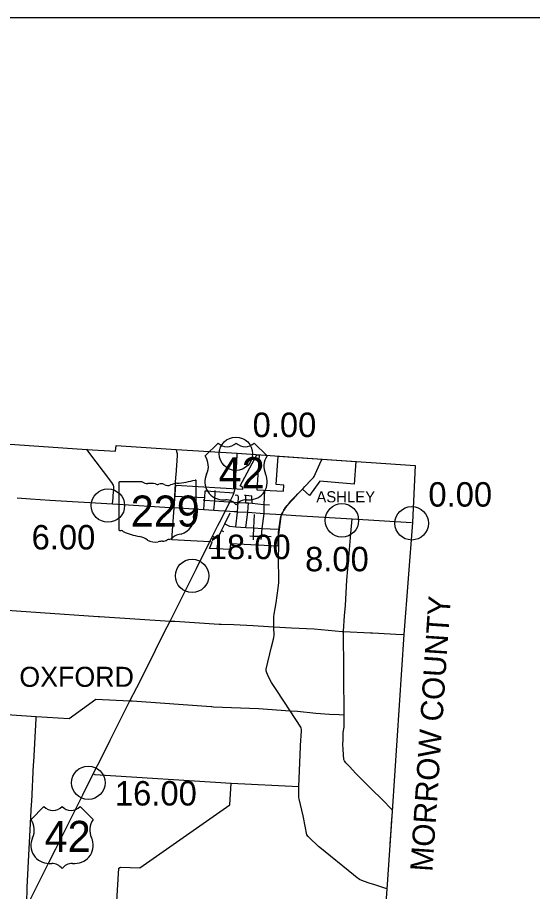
# Model space of a CAD drawing. Extents: x 1729596 to 1934326, y 644115 to 911751.
# Drawn here: x 1832280 to 1855413, y 860705 to 899996 of the extents above; entities that cross this region are included whole.
import ezdxf

# ---------------------------------------------------------------- set-up
doc = ezdxf.new("R2010")
doc.units = 0
for name, color, linetype in [('Default', 7, 'Continuous'), ('GM_X_Adjacent_County_Text', 7, 'Continuous'), ('GM_X_City_Street', 7, 'Continuous'), ('GM_X_Corporation', 7, 'Continuous'), ('GM_X_Corporation_Text', 7, 'Continuous'), ('GM_X_County', 7, 'Continuous'), ('GM_X_County_Road', 7, 'Continuous'), ('GM_X_State_Route', 7, 'Continuous'), ('GM_X_State_Shield', 7, 'Continuous'), ('GM_X_Township', 7, 'Continuous'), ('GM_X_Township_Road', 7, 'Continuous'), ('GM_X_Township_Text', 7, 'Continuous'), ('GM_X_US_Route', 7, 'Continuous'), ('GM_X_US_Shield', 7, 'Continuous'), ('SC_Scratch1', 7, 'Continuous')]:
    doc.layers.add(name, color=color, linetype=linetype)

msp = doc.modelspace()

# ---------------------------------------------------------------- linework, layer by layer
at = {"layer": 'Default'}
for centre in [(1842090, 880384), (1842090, 880384), (1836343, 878055), (1846854, 877391), (1849986, 877257), (1849986, 877257), (1840121, 874896), (1835461, 865595)]:
    msp.add_circle(centre, 750, dxfattribs=at)
at = {"layer": 'GM_X_City_Street'}
for points in [[(1845108, 878825), (1845186, 878908), (1845242, 878975), (1845432, 879171), (1845571, 879323), (1845601, 879368), (1845923, 880061), (1845958, 880137)], [(1840655, 877877), (1840684, 878302), (1840692, 878411), (1840712, 878711)], [(1840712, 878711), (1840771, 878720), (1841162, 878693), (1842005, 878635)], [(1841096, 877846), (1841141, 878272), (1841162, 878693), (1841165, 878729)], [(1843359, 877702), (1843365, 878107), (1843394, 878741)], [(1839341, 878485), (1840692, 878411)], [(1840624, 878310), (1840684, 878302), (1841141, 878272), (1841739, 878225)], [(1841739, 878225), (1841815, 878219), (1842196, 878198), (1842538, 878180), (1842649, 878172), (1842823, 878163), (1843332, 878109)], [(1842195, 878194), (1842196, 878198), (1842207, 878423), (1842204, 878453), (1842189, 878476), (1842156, 878505), (1842118, 878523), (1842051, 878515)], [(1842164, 877756), (1842167, 877780), (1842180, 877986), (1842195, 878194)], [(1842480, 878523), (1842536, 878518), (1842809, 878492)], [(1842531, 877075), (1842621, 877751), (1842649, 878172)], [(1842538, 878180), (1842536, 878518)], [(1842823, 878163), (1842809, 878492)], [(1843332, 878109), (1843335, 878108), (1843365, 878107), (1843598, 878093)], [(1841290, 876572), (1841275, 876591), (1841439, 876928), (1841591, 877241), (1841826, 877723)], [(1842082, 877102), (1842164, 877756)], [(1842882, 876677), (1842882, 876677), (1842882, 876684), (1842900, 877054), (1842928, 877653)], [(1843238, 876648), (1843241, 876673), (1843277, 877031), (1843359, 877702)], [(1841591, 877241), (1841805, 877127), (1842082, 877102), (1842094, 877101), (1842531, 877075), (1842900, 877054), (1843277, 877031), (1843995, 876989)], [(1841039, 876677), (1841303, 876558)], [(1841439, 876928), (1841534, 876885)], [(1842709, 876689), (1842882, 876684), (1843220, 876674), (1843220, 876674)], [(1842875, 876522), (1842882, 876677)], [(1843220, 876674), (1843241, 876673), (1843680, 876660)], [(1843230, 876537), (1843238, 876642), (1843238, 876648)], [(1841244, 876119), (1841303, 876558), (1841290, 876572)]]:
    msp.add_lwpolyline(points, dxfattribs=at)
at = {"layer": 'GM_X_Corporation'}
msp.add_lwpolyline([(1839212, 876522), (1839395, 878979), (1842403, 878797), (1842406, 878874), (1842276, 878944), (1843026, 880333), (1843137, 880326), (1843037, 878758), (1844222, 878701), (1844237, 878976), (1843894, 879006), (1843983, 880269), (1847478, 880034), (1847407, 879013), (1845866, 879149), (1845394, 878513), (1845080, 878796), (1844533, 878238), (1844393, 878064), (1844314, 877970), (1844271, 877898), (1844236, 877846), (1844178, 877730), (1844140, 877653), (1844101, 877578), (1844075, 877468), (1843989, 876865), (1843985, 876781), (1843972, 876227), (1841843, 876336), (1841816, 876073), (1840902, 876121), (1841027, 876414), (1840914, 876421)], close=True, dxfattribs=at)
at = {"layer": 'GM_X_County'}
msp.add_lwpolyline([(1829123, 881005), (1835395, 880574), (1836682, 880495), (1836708, 880754), (1839410, 880574), (1842150, 880416), (1845959, 880135), (1850147, 879854), (1850017, 877290), (1849634, 872258), (1849106, 864311), (1848864, 860810), (1848787, 859601)], dxfattribs=at)
at = {"layer": 'GM_X_County_Road'}
for points in [[(1844140, 877653), (1844178, 877730), (1844236, 877846), (1844271, 877898), (1844314, 877970), (1844393, 878064), (1844672, 878363), (1844876, 878580), (1845108, 878825)], [(1844920, 865421), (1844988, 867215), (1844990, 867274), (1845035, 867925), (1845034, 867981), (1845022, 868042), (1845000, 868095), (1844527, 868834), (1843932, 869740), (1843693, 870106), (1843565, 870325), (1843478, 870530), (1843453, 870621), (1843455, 870702), (1843691, 871703), (1843783, 872054), (1843799, 872125), (1843808, 872218), (1843813, 872294), (1843800, 872513), (1843796, 872610), (1843794, 872719), (1843797, 872872), (1843799, 873058), (1843810, 873171), (1843903, 873683), (1843995, 874339), (1844011, 874603), (1844010, 875790), (1844011, 876128), (1844012, 876758), (1844119, 877561), (1844140, 877653)], [(1825350, 873697), (1828404, 873550), (1830426, 873436), (1830706, 873421), (1835899, 873073), (1835968, 873069), (1839135, 872864)], [(1839135, 872864), (1839344, 872852), (1841345, 872730), (1841421, 872727), (1842003, 872716), (1842870, 872667), (1843552, 872620), (1843796, 872610)], [(1848869, 860822), (1848289, 861017), (1848127, 861070), (1847820, 861177), (1847644, 861252), (1847581, 861290), (1847540, 861317), (1847370, 861450), (1845855, 862679), (1845795, 862727), (1845378, 863132), (1845338, 863172), (1845282, 863256), (1845130, 864033), (1845116, 864109), (1844927, 864878), (1844914, 864930), (1844919, 865353), (1844920, 865421)]]:
    msp.add_lwpolyline(points, dxfattribs=at)
at = {"layer": 'GM_X_State_Route'}
for points in [[(1832267, 878397), (1832870, 878356), (1833733, 878300), (1836550, 878131), (1837033, 878098), (1838904, 877988), (1839306, 877964)], [(1839306, 877964), (1840655, 877877), (1841096, 877846), (1841303, 877834)], [(1841303, 877834), (1841619, 877817)], [(1841619, 877817), (1842011, 877788), (1842144, 877781)], [(1842144, 877781), (1842167, 877780), (1842611, 877751), (1842621, 877751), (1843359, 877702), (1844140, 877653)], [(1844140, 877653), (1844783, 877609), (1847310, 877457), (1849978, 877293)]]:
    msp.add_lwpolyline(points, dxfattribs=at)
at = {"layer": 'GM_X_State_Shield'}
for p, q in [((1836826, 879078), (1836826, 876965)), ((1836826, 879078), (1836826, 876965)), ((1837880, 879115), (1836860, 879115)), ((1837880, 879115), (1836860, 879115)), ((1840307, 878062), (1840307, 879167)), ((1840307, 878062), (1840307, 879167)), ((1840306, 878062), (1840307, 878062)), ((1840306, 878062), (1840307, 878062))]:
    msp.add_line(p, q, dxfattribs=at)
for centre, major_axis, start_param, end_param in [((1836866, 879083), (40.3, 0), 1.712693, 3.28349), ((1836866, 879083), (40.3, 0), 1.712693, 3.28349), ((1838122, 879360), (391, 0), 4.042523, 4.731795), ((1838122, 879360), (391, 0), 4.042523, 4.731795), ((1838252, 877928), (1404, 0), 1.404758, 1.657858), ((1838252, 877928), (1404, 0), 1.404758, 1.657858), ((1838571, 879094), (113, 0), 3.836095, 5.185415), ((1838571, 879094), (113, 0), 3.836095, 5.185415), ((1838736, 878850), (235, 0), 0.950623, 2.079405), ((1838736, 878850), (235, 0), 0.950623, 2.079405), ((1839039, 879185), (282, 0), 4.081561, 5.145723), ((1839039, 879185), (282, 0), 4.081561, 5.145723), ((1839538, 878469), (743, 0), 1.699011, 2.107814), ((1839538, 878469), (743, 0), 1.699011, 2.107814), ((1839067, 881996), (3691, 0), 4.814394, 5.042369), ((1839067, 881996), (3691, 0), 4.814394, 5.042369), ((1840268, 879172), (38.7, 0), 6.141152, 7.989035), ((1840268, 879172), (38.7, 0), 6.141152, 7.989035), ((1840298, 877981), (60, 0), 1.883978, 3.671073), ((1840298, 877981), (60, 0), 1.883978, 3.671073), ((1839916, 877841), (360, 0), 5.934695, 6.695948), ((1839916, 877841), (360, 0), 5.934695, 6.695948), ((1840265, 878057), (41.5, 0), 5.05454, 6.418171), ((1840265, 878057), (41.5, 0), 5.05454, 6.418171), ((1839274, 877458), (923, 0), 5.101752, 6.440018), ((1839274, 877458), (923, 0), 5.101752, 6.440018), ((1840445, 877599), (262, 0), 2.387724, 3.262537), ((1840445, 877599), (262, 0), 2.387724, 3.262537), ((1836866, 876961), (40.7, 0), 3.00124, 4.508301), ((1836866, 876961), (40.7, 0), 3.00124, 4.508301), ((1836873, 877177), (310, 0), 4.665946, 4.897461), ((1836873, 877177), (310, 0), 4.665946, 4.897461), ((1836936, 876843), (112, 0), 0.519207, 1.627899), ((1836936, 876843), (112, 0), 0.519207, 1.627899), ((1838349, 878742), (2665, 0), 4.195997, 4.488961), ((1838349, 878742), (2665, 0), 4.195997, 4.488961), ((1837555, 876016), (834, 0), 0.823519, 1.323587), ((1837555, 876016), (834, 0), 0.823519, 1.323587), ((1839022, 876760), (298, 0), 4.937069, 5.64225), ((1839022, 876760), (298, 0), 4.937069, 5.64225), ((1839663, 876372), (506, 0), 1.647645, 2.488434), ((1839663, 876372), (506, 0), 1.647645, 2.488434), ((1838457, 876833), (529, 0), 4.026481, 4.996735), ((1838457, 876833), (529, 0), 4.026481, 4.996735), ((1838762, 876102), (435, 0), 1.495662, 1.94098), ((1838762, 876102), (435, 0), 1.495662, 1.94098), ((1838801, 876675), (282, 0), 4.691044, 5.507374), ((1838801, 876675), (282, 0), 4.691044, 5.507374), ((1839056, 876470), (79.4, 0), 1.147584, 2.315152), ((1839056, 876470), (79.4, 0), 1.147584, 2.315152)]:
    msp.add_ellipse(centre, major_axis=major_axis, ratio=0.8, start_param=start_param, end_param=end_param, dxfattribs=at)
at = {"layer": 'GM_X_Township'}
msp.add_lwpolyline([(1850147, 879854), (1850017, 877290), (1849634, 872258), (1849106, 864311), (1848864, 860810), (1848787, 859601)], dxfattribs=at)
at = {"layer": 'GM_X_Township_Road'}
for points in [[(1836550, 878131), (1836572, 878407), (1836577, 878507), (1836605, 878769), (1836613, 878847), (1836605, 878899), (1836595, 878967), (1836565, 879011), (1836515, 879086), (1835436, 880521), (1835397, 880584)], [(1839306, 877964), (1839341, 878485), (1839399, 879352), (1839403, 879417), (1839467, 880312), (1839471, 880374), (1839440, 880475), (1839429, 880574)], [(1846952, 868642), (1846950, 869189), (1846940, 869904), (1846940, 870264), (1846936, 871157), (1846927, 871876), (1846924, 872189), (1846924, 872391), (1846924, 872409), (1846974, 873096), (1847017, 873560), (1847077, 874700), (1847167, 875719), (1847252, 876799), (1847310, 877457)], [(1843796, 872610), (1844591, 872563), (1845606, 872508), (1846865, 872395), (1846924, 872391), (1848139, 872336), (1848226, 872331), (1849545, 872262), (1849640, 872268)], [(1825134, 869072), (1827790, 868881), (1827808, 868880), (1830464, 868756), (1833115, 868570), (1834606, 868488), (1835796, 869350), (1837331, 869279), (1837434, 869271)], [(1837434, 869271), (1840984, 869021), (1841014, 869019), (1841088, 869014), (1843104, 868927), (1844527, 868834), (1844860, 868817), (1845680, 868730), (1846299, 868685), (1846723, 868656), (1846952, 868642)], [(1832712, 860086), (1832692, 860180), (1832694, 860243), (1832711, 860815), (1832717, 860894), (1832916, 864638), (1832920, 864735), (1833003, 866422), (1833008, 866525), (1833111, 868476), (1833115, 868570)], [(1847190, 866322), (1847029, 866494), (1846966, 866586), (1846940, 866643), (1846902, 867096), (1846899, 867328), (1846913, 867520), (1846901, 867711), (1846907, 867849), (1846949, 868098), (1846958, 868238), (1846952, 868642)], [(1835681, 865996), (1835751, 865973), (1841870, 865582), (1844920, 865421)], [(1849108, 864379), (1849086, 864409), (1849077, 864422), (1849056, 864444), (1848707, 864795), (1848132, 865354), (1847476, 866016), (1847190, 866322)], [(1836801, 859906), (1836785, 859928), (1836730, 860003), (1836772, 860771), (1836832, 861759), (1836900, 861806), (1837774, 861777), (1841815, 864609), (1841870, 865582)], [(1849021, 862856), (1849057, 863463), (1849090, 863978), (1849102, 864092), (1849117, 864321), (1849117, 864329), (1849117, 864338), (1849117, 864343), (1849117, 864351), (1849116, 864355), (1849116, 864358), (1849115, 864361), (1849113, 864368), (1849111, 864373), (1849108, 864379)]]:
    msp.add_lwpolyline(points, dxfattribs=at)
at = {"layer": 'GM_X_US_Route'}
for points in [[(1842050, 878929), (1842054, 878989), (1842074, 879275), (1842125, 879970), (1842151, 880391)], [(1841619, 877817), (1841815, 878219), (1841969, 878528), (1842000, 878620)], [(1842000, 878620), (1842005, 878635), (1842013, 878659), (1842035, 878764), (1842042, 878816), (1842050, 878929)], [(1841285, 877158), (1841355, 877293), (1841619, 877817)], [(1840905, 876404), (1840914, 876421), (1841039, 876677), (1841285, 877158)], [(1832814, 860270), (1833045, 860728), (1833707, 862039), (1833995, 862623), (1834269, 863162), (1835215, 865051), (1835681, 865996), (1836078, 866774), (1836442, 867502), (1837331, 869279), (1837642, 869882), (1838022, 870648), (1838475, 871555), (1838873, 872351), (1839135, 872864), (1840316, 875226), (1840905, 876404)]]:
    msp.add_lwpolyline(points, dxfattribs=at)
at = {"layer": 'GM_X_US_Shield'}
for p, q in [((1841287, 880866), (1840707, 880285)), ((1841287, 880866), (1840707, 880285)), ((1843491, 880285), (1842911, 880866)), ((1843491, 880285), (1842911, 880866)), ((1841519, 878313), (1841635, 878313)), ((1841519, 878313), (1841635, 878313)), ((1842563, 878313), (1842679, 878313)), ((1842563, 878313), (1842679, 878313)), ((1833468, 864520), (1832888, 863940)), ((1833468, 864520), (1832888, 863940)), ((1835673, 863940), (1835092, 864520)), ((1835673, 863940), (1835092, 864520)), ((1833700, 861967), (1833816, 861967)), ((1833700, 861967), (1833816, 861967)), ((1834744, 861967), (1834860, 861967)), ((1834744, 861967), (1834860, 861967))]:
    msp.add_line(p, q, dxfattribs=at)
for centre, radius, start, end in [((1841693, 881280), 580, 225.573, 314.427), ((1841693, 881280), 580, 225.573, 314.427), ((1842505, 881280), 580, 225.573, 314.427), ((1842505, 881280), 580, 225.573, 314.427), ((1840042, 879820), 812, 334.5471, 35.0009), ((1840042, 879820), 812, 334.5471, 35.0009), ((1844157, 879820), 812, 144.9991, 205.4529), ((1844157, 879820), 812, 144.9991, 205.4529), ((1841510, 879125), 812, 154.8319, 270.6383), ((1841510, 879125), 812, 154.8319, 270.6383), ((1842688, 879125), 812, 269.3617, 25.1681), ((1842688, 879125), 812, 269.3617, 25.1681), ((1841635, 877733), 580, 36.8699, 90), ((1841635, 877733), 580, 36.8699, 90), ((1842563, 877733), 580, 90, 143.1301), ((1842563, 877733), 580, 90, 143.1301), ((1833874, 864934), 580, 225.573, 314.427), ((1833874, 864934), 580, 225.573, 314.427), ((1834686, 864934), 580, 225.573, 314.427), ((1834686, 864934), 580, 225.573, 314.427), ((1832223, 863474), 812, 334.5471, 35.0009), ((1832223, 863474), 812, 334.5471, 35.0009), ((1836338, 863474), 812, 144.9991, 205.4529), ((1836338, 863474), 812, 144.9991, 205.4529), ((1833691, 862779), 812, 154.8319, 270.6383), ((1833691, 862779), 812, 154.8319, 270.6383), ((1834869, 862779), 812, 269.3617, 25.1681), ((1834869, 862779), 812, 269.3617, 25.1681), ((1833816, 861387), 580, 36.8699, 90), ((1833816, 861387), 580, 36.8699, 90), ((1834744, 861387), 580, 90, 143.1301), ((1834744, 861387), 580, 90, 143.1301)]:
    msp.add_arc(centre, radius, start, end, dxfattribs=at)
at = {"layer": 'SC_Scratch1'}
msp.add_lwpolyline([(1729596, 899996), (1925846, 899996), (1925846, 765496), (1729596, 765496)], close=True, dxfattribs=at)

# ---------------------------------------------------------------- texts
at = {"layer": 'Default'}
for s, p in [('0.00', (1842840, 881134)), ('0.00', (1850736, 878007)), ('6.00', (1832913, 876081)), ('18.00', (1840871, 875646)), ('8.00', (1845197, 875100)), ('16.00', (1836655, 864571))]:
    msp.add_text(s, height=1100, dxfattribs=at).set_placement(p)
at = {"layer": 'GM_X_Adjacent_County_Text'}
msp.add_text('MORROW COUNTY', height=1000, rotation=86.16, dxfattribs=at).set_placement((1850915, 861578))
at = {"layer": 'GM_X_Corporation_Text'}
msp.add_text('ASHLEY', height=500, rotation=0, dxfattribs=at).set_placement((1845704, 878201))
at = {"layer": 'GM_X_State_Shield'}
msp.add_text('229', height=1392.2, dxfattribs=at).set_placement((1837366, 877114))
msp.add_text('229', height=1392.2, dxfattribs=at).set_placement((1837366, 877114))
at = {"layer": 'GM_X_Township_Text'}
msp.add_text('OXFORD', height=900, rotation=0, dxfattribs=at).set_placement((1832362, 869907))
at = {"layer": 'GM_X_US_Shield'}
for p in [(1841315, 878835), (1841315, 878835), (1833497, 862489), (1833497, 862489)]:
    msp.add_text('42', height=1392.2, dxfattribs=at).set_placement(p)

doc.saveas('drawing.dxf')
